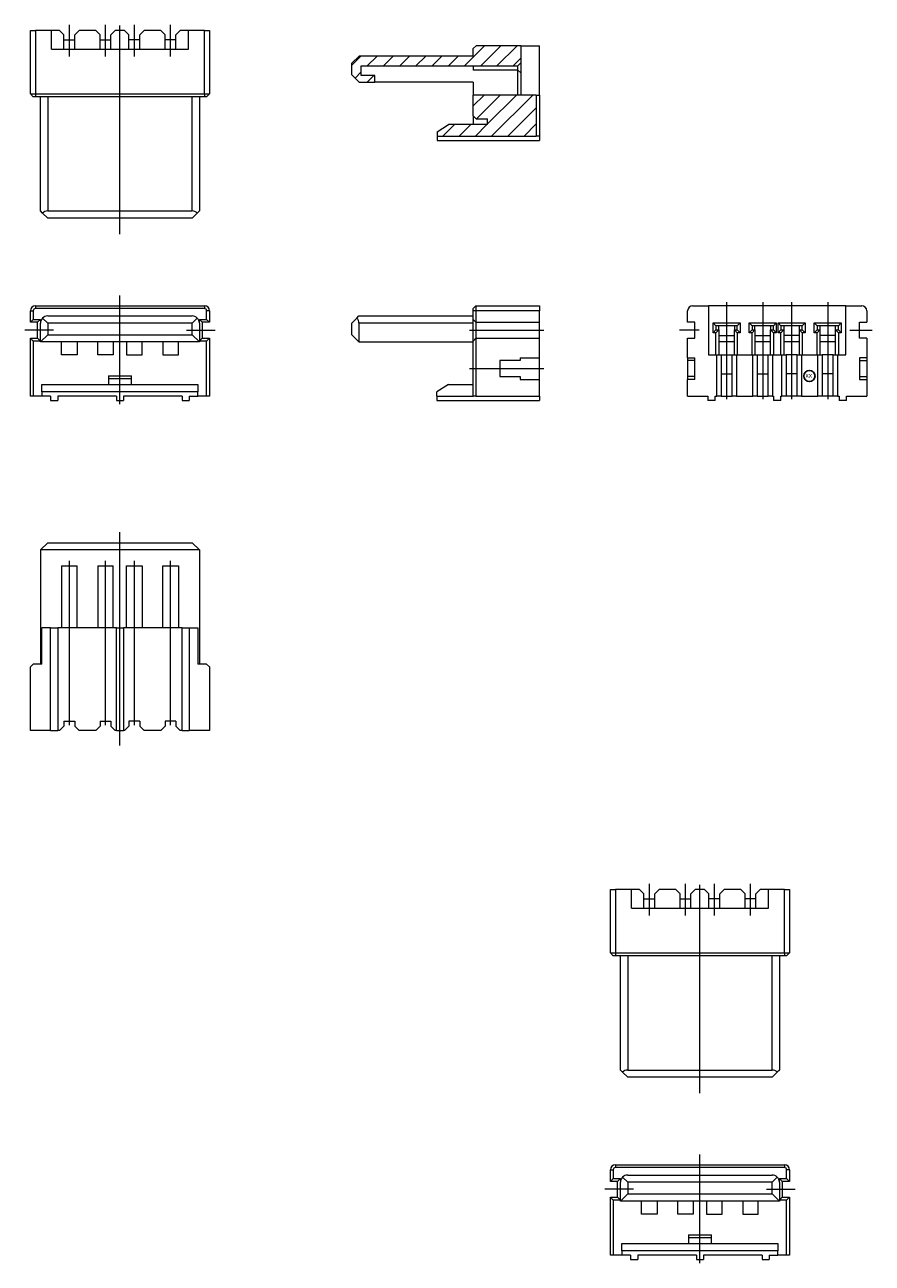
# Model space of a CAD drawing. Header units: millimetres. Extents: x -1657 to 8845, y -11980 to 3013.
# Tile 259 of 262: x 957 to 1016, y 2261 to 2346. Entities that reach past the tile are written whole.
import ezdxf

# ---------------------------------------------------------------- set-up
doc = ezdxf.new("R2010")
doc.units = ezdxf.units.MM

# ---------------------------------------------------------------- blocks, each defined once
blk = doc.blocks.new('F5FC')
at = {"color": 1, "lineweight": 9, "ltscale": 0.03}
for p, q in [((1, -1.424), (1, 13.34)), ((-2.5, 0), (-2.5, 11.359)), ((0, 0), (0, 11.359)), ((2, 0), (2, 11.359)), ((4.5, 0), (4.5, 11.359))]:
    blk.add_line(p, q, dxfattribs=at)
at = {"color": 7, "linetype": 'Continuous', "lineweight": 15}
for p, q in [((-4.5, 12.116), (-4, 12.616)), ((6.5, 12.116), (-4.5, 12.116)), ((-4.5, 12.116), (-4.5, 4.216)), ((-4, 12.616), (6, 12.616)), ((6.5, 12.116), (6, 12.616)), ((6.5, 12.116), (6.5, 4.216)), ((-3.04, 11.016), (-1.96, 11.016)), ((-3.04, 11.016), (-3.04, 6.716)), ((-1.96, 6.716), (-1.96, 11.016)), ((-0.54, 11.016), (0.54, 11.016)), ((-0.54, 11.016), (-0.54, 6.716)), ((0.54, 6.716), (0.54, 11.016)), ((1.46, 11.016), (2.54, 11.016)), ((1.46, 6.716), (1.46, 11.016)), ((2.54, 11.016), (2.54, 6.716)), ((3.96, 11.016), (5.04, 11.016)), ((3.96, 6.716), (3.96, 11.016)), ((5.04, 11.016), (5.04, 6.716)), ((-4.4, 4.216), (-4.4, 6.716)), ((-3.8, 6.716), (-4.4, 6.716)), ((-3.8, 6.716), (-3.3, 6.716)), ((-3.8, -0.384), (-3.8, 6.716)), ((-3.3, 6.716), (-3.3, -0.384)), ((0.75, 6.716), (-3.3, 6.716)), ((0.75, -0.384), (0.75, 6.716)), ((0.75, 6.716), (1.25, 6.716)), ((1.25, 6.716), (1.25, -0.384)), ((5.3, 6.716), (1.25, 6.716)), ((5.3, 6.716), (5.8, 6.716)), ((5.3, -0.384), (5.3, 6.716)), ((5.8, 6.716), (5.8, -0.384)), ((5.8, 6.716), (6.4, 6.716)), ((6.4, 6.716), (6.4, 4.216)), ((-5, 4.216), (-5.2, 4.016)), ((-5.2, -0.384), (-5.2, 4.016)), ((-4.4, 4.216), (-5, 4.216)), ((7, 4.216), (6.4, 4.216)), ((7.2, 4.016), (7, 4.216)), ((7.2, 4.016), (7.2, -0.384)), ((-2.875, 0.266), (-2.125, 0.266)), ((-2.875, 0.266), (-2.875, -0.084)), ((-2.125, 0.266), (-2.125, -0.084)), ((-0.375, 0.266), (0.375, 0.266)), ((-0.375, 0.266), (-0.375, -0.084)), ((0.375, 0.266), (0.375, -0.084)), ((2.375, 0.266), (1.625, 0.266)), ((1.625, 0.266), (1.625, -0.084)), ((2.375, 0.266), (2.375, -0.084)), ((4.875, 0.266), (4.125, 0.266)), ((4.125, 0.266), (4.125, -0.084)), ((4.875, 0.266), (4.875, -0.084)), ((-3.8, -0.384), (-5.2, -0.384)), ((-3.8, -0.384), (-3.3, -0.384)), ((-3.175, -0.384), (-3.3, -0.384)), ((-3.175, -0.384), (-2.875, -0.084)), ((-2.125, -0.084), (-1.825, -0.384)), ((-0.675, -0.384), (-1.825, -0.384)), ((-0.675, -0.384), (-0.375, -0.084)), ((0.375, -0.084), (0.675, -0.384)), ((0.75, -0.384), (0.675, -0.384)), ((0.75, -0.384), (1.25, -0.384)), ((1.325, -0.384), (1.25, -0.384)), ((1.325, -0.384), (1.625, -0.084)), ((2.375, -0.084), (2.675, -0.384)), ((3.825, -0.384), (2.675, -0.384)), ((3.825, -0.384), (4.125, -0.084)), ((4.875, -0.084), (5.175, -0.384)), ((5.3, -0.384), (5.175, -0.384)), ((5.3, -0.384), (5.8, -0.384)), ((7.2, -0.384), (5.8, -0.384))]:
    blk.add_line(p, q, dxfattribs=at)
blk = doc.blocks.new('F67E')
at = {"color": 1, "lineweight": 9, "ltscale": 0.03}
for p, q in [((-7, 0), (-7, -6.721)), ((-4.5, 0), (-4.5, -6.721)), ((-2.5, 0), (-2.5, -6.721)), ((0, 0), (0, -6.721))]:
    blk.add_line(p, q, dxfattribs=at)
at = {"color": 7, "linetype": 'Continuous', "lineweight": 15}
for p, q in [((-9.7, -1.401), (-9.7, -0.601)), ((-9.35, -0.251), (-8.25, -0.251)), ((-8.25, -0.251), (-8.25, -3.661)), ((1.25, -0.251), (-8.25, -0.251)), ((1.25, -3.661), (1.25, -0.251)), ((1.25, -0.251), (2.35, -0.251)), ((2.7, -0.601), (2.7, -1.401)), ((-9.2, -1.401), (-9.7, -1.401)), ((-9.2, -2.501), (-9.2, -1.401)), ((-7.94, -1.441), (-6.06, -1.441)), ((-7.94, -2.131), (-7.94, -1.441)), ((-7.94, -1.441), (-7.74, -1.641)), ((-6.26, -1.641), (-7.74, -1.641)), ((-7.74, -1.641), (-7.74, -1.931)), ((-7.54, -1.931), (-7.54, -1.641)), ((-6.46, -1.641), (-6.46, -1.931)), ((-6.06, -1.441), (-6.26, -1.641)), ((-6.26, -1.931), (-6.26, -1.641)), ((-6.06, -1.441), (-6.06, -2.131)), ((-5.44, -1.441), (-3.56, -1.441)), ((-5.44, -2.131), (-5.44, -1.441)), ((-5.24, -1.641), (-5.44, -1.441)), ((-3.76, -1.641), (-5.24, -1.641)), ((-5.24, -1.641), (-5.24, -1.931)), ((-5.04, -1.931), (-5.04, -1.641)), ((-3.96, -1.641), (-3.96, -1.931)), ((-3.76, -1.641), (-3.56, -1.441)), ((-3.76, -1.931), (-3.76, -1.641)), ((-3.56, -1.441), (-3.56, -2.131)), ((-3.44, -1.441), (-1.56, -1.441)), ((-3.44, -2.131), (-3.44, -1.441)), ((-3.24, -1.641), (-3.44, -1.441)), ((-1.76, -1.641), (-3.24, -1.641)), ((-3.24, -1.641), (-3.24, -1.931)), ((-3.04, -1.641), (-3.04, -1.931)), ((-1.96, -1.931), (-1.96, -1.641)), ((-1.76, -1.641), (-1.56, -1.441)), ((-1.76, -1.931), (-1.76, -1.641)), ((-1.56, -1.441), (-1.56, -2.131)), ((-0.94, -1.441), (0.94, -1.441)), ((-0.94, -2.131), (-0.94, -1.441)), ((-0.74, -1.641), (-0.94, -1.441)), ((0.74, -1.641), (-0.74, -1.641)), ((-0.74, -1.641), (-0.74, -1.931)), ((-0.54, -1.641), (-0.54, -1.931)), ((0.54, -1.931), (0.54, -1.641)), ((0.74, -1.641), (0.94, -1.441)), ((0.74, -1.931), (0.74, -1.641)), ((0.94, -1.441), (0.94, -2.131)), ((2.2, -1.401), (2.7, -1.401)), ((2.2, -2.501), (2.2, -1.401)), ((-9.7, -2.501), (-9.2, -2.501)), ((-9.7, -3.851), (-9.7, -2.501)), ((-7.94, -2.131), (-7.74, -1.931)), ((-7.74, -2.131), (-7.94, -2.131)), ((-7.74, -2.131), (-7.54, -1.931)), ((-7.74, -1.931), (-7.54, -1.931)), ((-7.74, -3.661), (-7.74, -2.131)), ((-7.54, -1.931), (-7.54, -3.661)), ((-7.54, -2.311), (-6.46, -2.311)), ((-6.26, -2.131), (-6.46, -1.931)), ((-6.46, -1.931), (-6.26, -1.931)), ((-6.46, -3.661), (-6.46, -1.931)), ((-6.06, -2.131), (-6.26, -1.931)), ((-6.26, -2.131), (-6.26, -3.661)), ((-6.06, -2.131), (-6.26, -2.131)), ((-5.24, -1.931), (-5.44, -2.131)), ((-5.24, -2.131), (-5.44, -2.131)), ((-5.04, -1.931), (-5.24, -2.131)), ((-5.24, -1.931), (-5.04, -1.931)), ((-5.24, -3.661), (-5.24, -2.131)), ((-5.04, -1.931), (-5.04, -3.661)), ((-5.04, -2.311), (-3.96, -2.311)), ((-3.96, -1.931), (-3.76, -1.931)), ((-3.96, -1.931), (-3.76, -2.131)), ((-3.96, -3.661), (-3.96, -1.931)), ((-3.76, -1.931), (-3.56, -2.131)), ((-3.76, -2.131), (-3.76, -3.661)), ((-3.56, -2.131), (-3.76, -2.131)), ((-3.24, -1.931), (-3.44, -2.131)), ((-3.24, -2.131), (-3.44, -2.131)), ((-3.04, -1.931), (-3.24, -2.131)), ((-3.24, -1.931), (-3.04, -1.931)), ((-3.24, -3.661), (-3.24, -2.131)), ((-3.04, -1.931), (-3.04, -3.661)), ((-1.96, -2.311), (-3.04, -2.311)), ((-1.96, -1.931), (-1.76, -1.931)), ((-1.96, -1.931), (-1.76, -2.131)), ((-1.96, -3.661), (-1.96, -1.931)), ((-1.76, -1.931), (-1.56, -2.131)), ((-1.76, -2.131), (-1.76, -3.661)), ((-1.56, -2.131), (-1.76, -2.131)), ((-0.74, -1.931), (-0.94, -2.131)), ((-0.74, -2.131), (-0.94, -2.131)), ((-0.74, -1.931), (-0.54, -1.931)), ((-0.54, -1.931), (-0.74, -2.131)), ((-0.74, -3.661), (-0.74, -2.131)), ((-0.54, -1.931), (-0.54, -3.661)), ((0.54, -2.311), (-0.54, -2.311)), ((0.54, -1.931), (0.74, -1.931)), ((0.54, -1.931), (0.74, -2.131)), ((0.54, -3.661), (0.54, -1.931)), ((0.74, -1.931), (0.94, -2.131)), ((0.74, -2.131), (0.74, -3.661)), ((0.94, -2.131), (0.74, -2.131)), ((2.7, -2.501), (2.2, -2.501)), ((2.7, -2.501), (2.7, -3.851)), ((-6.46, -2.761), (-7.54, -2.761)), ((-3.96, -2.761), (-5.04, -2.761)), ((-1.96, -2.761), (-3.04, -2.761)), ((0.54, -2.761), (-0.54, -2.761)), ((-9.7, -3.851), (-9.2, -3.851)), ((-9.7, -3.851), (-9.7, -4.051)), ((-9.2, -4.051), (-9.7, -4.051)), ((-9.7, -4.051), (-9.7, -5.151)), ((-9.2, -5.351), (-9.2, -3.851)), ((-8.25, -3.661), (-7.675, -3.661)), ((-7.675, -6.501), (-7.675, -3.661)), ((-7.675, -3.661), (-7.375, -3.661)), ((-7.375, -3.661), (-7.375, -6.501)), ((-7.375, -3.661), (-6.625, -3.661)), ((-6.625, -6.501), (-6.625, -3.661)), ((-6.625, -3.661), (-6.325, -3.661)), ((-6.325, -3.661), (-6.325, -6.501)), ((-6.325, -3.661), (-5.175, -3.661)), ((-5.175, -6.501), (-5.175, -3.661)), ((-5.175, -3.661), (-4.875, -3.661)), ((-4.875, -3.661), (-4.875, -6.501)), ((-4.875, -3.661), (-4.125, -3.661)), ((-4.125, -6.501), (-4.125, -3.661)), ((-4.125, -3.661), (-3.825, -3.661)), ((-3.825, -3.661), (-3.825, -6.501)), ((-3.825, -3.661), (-3.175, -3.661)), ((-3.175, -6.501), (-3.175, -3.661)), ((-3.175, -3.661), (-2.875, -3.661)), ((-2.875, -3.661), (-2.875, -6.501)), ((-2.125, -3.661), (-2.875, -3.661)), ((-2.125, -6.501), (-2.125, -3.661)), ((-2.125, -3.661), (-1.825, -3.661)), ((-1.825, -3.661), (-1.825, -6.501)), ((-1.825, -3.661), (-0.675, -3.661)), ((-0.675, -6.501), (-0.675, -3.661)), ((-0.675, -3.661), (-0.375, -3.661)), ((-0.375, -3.661), (-0.375, -6.501)), ((0.375, -3.661), (-0.375, -3.661)), ((0.375, -6.501), (0.375, -3.661)), ((0.375, -3.661), (0.675, -3.661)), ((0.675, -3.661), (0.675, -6.501)), ((0.675, -3.661), (1.25, -3.661)), ((2.7, -3.851), (2.2, -3.851)), ((2.2, -3.851), (2.2, -5.351)), ((2.2, -4.051), (2.7, -4.051)), ((2.7, -3.851), (2.7, -4.051)), ((2.7, -4.051), (2.7, -5.151)), ((-7.375, -4.961), (-6.625, -4.961)), ((-4.875, -4.961), (-4.125, -4.961)), ((-2.125, -4.961), (-2.875, -4.961)), ((0.375, -4.961), (-0.375, -4.961)), ((-9.2, -5.151), (-9.7, -5.151)), ((-9.7, -5.151), (-9.7, -5.351)), ((-9.7, -6.501), (-9.7, -5.351)), ((-9.2, -5.351), (-9.7, -5.351)), ((2.2, -5.151), (2.7, -5.151)), ((2.2, -5.351), (2.7, -5.351)), ((2.7, -5.151), (2.7, -5.351)), ((2.7, -5.351), (2.7, -6.501)), ((-9.7, -6.501), (-8.3, -6.501)), ((-8.3, -6.501), (-8.3, -6.801)), ((-7.8, -6.801), (-8.3, -6.801)), ((-7.8, -6.801), (-7.8, -6.501)), ((-7.8, -6.501), (-7.675, -6.501)), ((-7.375, -6.501), (-7.675, -6.501)), ((-7.375, -6.501), (-6.625, -6.501)), ((-6.325, -6.501), (-6.625, -6.501)), ((-6.325, -6.501), (-5.175, -6.501)), ((-4.875, -6.501), (-5.175, -6.501)), ((-4.875, -6.501), (-4.125, -6.501)), ((-3.825, -6.501), (-4.125, -6.501)), ((-3.825, -6.501), (-3.75, -6.501)), ((-3.75, -6.501), (-3.75, -6.801)), ((-3.25, -6.801), (-3.75, -6.801)), ((-3.25, -6.801), (-3.25, -6.501)), ((-3.25, -6.501), (-3.175, -6.501)), ((-2.875, -6.501), (-3.175, -6.501)), ((-2.125, -6.501), (-2.875, -6.501)), ((-1.825, -6.501), (-2.125, -6.501)), ((-1.825, -6.501), (-0.675, -6.501)), ((-0.375, -6.501), (-0.675, -6.501)), ((0.375, -6.501), (-0.375, -6.501)), ((0.675, -6.501), (0.375, -6.501)), ((0.675, -6.501), (0.8, -6.501)), ((0.8, -6.501), (0.8, -6.801)), ((1.3, -6.801), (0.8, -6.801)), ((1.3, -6.501), (2.7, -6.501)), ((1.3, -6.801), (1.3, -6.501))]:
    blk.add_line(p, q, dxfattribs=at)
at = {"color": 1, "lineweight": 9, "ltscale": 0.02}
for p, q in [((-8.893, -1.951), (-10.272, -1.951)), ((1.526, -1.951), (3.08, -1.951))]:
    blk.add_line(p, q, dxfattribs=at)
at = {"color": 7, "linetype": 'Continuous'}
blk.add_circle((-1.268, -5.113), 0.388, dxfattribs=at)
at = {"color": 7, "linetype": 'Continuous', "lineweight": 15}
for centre, start, end in [((-9.35, -0.601), 90, 180), ((2.35, -0.601), 0, 90)]:
    blk.add_arc(centre, 0.35, start, end, dxfattribs=at)
at = {"color": 7, "linetype": 'Continuous', "insert": (-1.541, -4.896), "char_height": 0.33, "width": 1.03713, "attachment_point": 1}
blk.add_mtext('xx', dxfattribs=at)
blk = doc.blocks.new('FABF')
at = {"color": 1, "lineweight": 9, "ltscale": 0.03}
for p, q in [((0.375, -1.158), (0.375, 1.036)), ((2.875, -1.158), (2.875, 1.036)), ((3.875, -13.445), (3.875, 0.976)), ((4.875, -1.158), (4.875, 1.036)), ((7.375, -1.158), (7.375, 1.036))]:
    blk.add_line(p, q, dxfattribs=at)
at = {"color": 7, "linetype": 'Continuous', "lineweight": 15}
for p, q in [((-2.325, 0.65), (-1.975, 0.65)), ((-2.325, -3.75), (-2.325, 0.65)), ((-0.875, 0.65), (-1.975, 0.65)), ((-1.975, 0.65), (-1.975, -3.75)), ((-0.3, 0.65), (-0.875, 0.65)), ((-0.875, -0.65), (-0.875, 0.65)), ((0, 0.35), (-0.3, 0.65)), ((0, -0.65), (0, 0.35)), ((0, 0), (0.75, 0)), ((1.05, 0.65), (0.75, 0.35)), ((0.75, -0.65), (0.75, 0.35)), ((2.2, 0.65), (1.05, 0.65)), ((2.5, 0.35), (2.2, 0.65)), ((2.5, -0.65), (2.5, 0.35)), ((2.5, 0), (3.25, 0)), ((3.55, 0.65), (3.25, 0.35)), ((3.25, -0.65), (3.25, 0.35)), ((4.2, 0.65), (3.55, 0.65)), ((4.5, 0.35), (4.2, 0.65)), ((4.5, -0.65), (4.5, 0.35)), ((5.25, 0), (4.5, 0)), ((5.55, 0.65), (5.25, 0.35)), ((5.25, -0.65), (5.25, 0.35)), ((6.7, 0.65), (5.55, 0.65)), ((7, 0.35), (6.7, 0.65)), ((7, -0.65), (7, 0.35)), ((7.75, 0), (7, 0)), ((8.05, 0.65), (7.75, 0.35)), ((7.75, -0.65), (7.75, 0.35)), ((8.625, 0.65), (8.05, 0.65)), ((8.625, -0.65), (8.625, 0.65)), ((9.725, 0.65), (8.625, 0.65)), ((9.725, 0.65), (10.075, 0.65)), ((9.725, -3.75), (9.725, 0.65)), ((10.075, 0.65), (10.075, -3.75)), ((-0.875, -0.65), (8.625, -0.65)), ((-2.325, -3.75), (-2.125, -3.95)), ((-2.325, -3.75), (-1.975, -3.75)), ((-1.975, -3.95), (-2.125, -3.95)), ((-1.975, -3.75), (-1.975, -3.95)), ((-1.975, -3.75), (9.725, -3.75)), ((9.725, -3.95), (-1.975, -3.95)), ((-1.625, -11.85), (-1.625, -3.95)), ((-1.125, -3.95), (-1.125, -11.85)), ((8.875, -11.85), (8.875, -3.95)), ((9.375, -3.95), (9.375, -11.85)), ((9.725, -3.75), (9.725, -3.95)), ((9.725, -3.75), (10.075, -3.75)), ((9.875, -3.95), (9.725, -3.95)), ((10.075, -3.75), (9.875, -3.95)), ((-1.479, -11.996), (-1.625, -11.85)), ((-1.125, -12.35), (-1.479, -11.996)), ((-1.125, -11.85), (8.875, -11.85)), ((8.875, -12.35), (9.229, -11.996)), ((9.375, -11.85), (9.229, -11.996)), ((8.875, -12.35), (-1.125, -12.35))]:
    blk.add_line(p, q, dxfattribs=at)
for centre, start, end in [((-1.125, -12.35), 90, 135), ((8.875, -12.35), 45, 90)]:
    blk.add_arc(centre, 0.5, start, end, dxfattribs=at)
blk = doc.blocks.new('FA85')
at = {"color": 1, "lineweight": 9, "ltscale": 0.03}
for p, q in [((-6.2, -0.564), (-6.2, 6.951)), ((-10.801, 4.55), (-12.79, 4.55)), ((-1.599, 4.55), (0.39, 4.55))]:
    blk.add_line(p, q, dxfattribs=at)
at = {"color": 7, "linetype": 'Continuous', "lineweight": 15}
for p, q in [((-12.05, 6.25), (-12.05, 6.05)), ((-12.05, 6.25), (-0.35, 6.25)), ((-0.35, 6.05), (-12.05, 6.05)), ((-0.35, 6.25), (-0.35, 6.05)), ((-12.4, 5.1), (-12.4, 5.9)), ((-12.4, 5.9), (-12.2, 5.9)), ((-12.2, 5.3), (-12.4, 5.1)), ((-12.2, 5.9), (-12.2, 5.3)), ((-12.2, 5.3), (-11.7, 5.3)), ((-11.7, 5.3), (-11.9, 5.1)), ((-11.7, 5.3), (-11.7, 5.04)), ((-11.2, 5.04), (-11.554, 5.394)), ((-11.2, 5.54), (-1.2, 5.54)), ((-1.2, 5.04), (-0.846, 5.394)), ((-0.7, 5.04), (-0.7, 5.3)), ((-0.7, 5.3), (-0.2, 5.3)), ((-0.5, 5.1), (-0.7, 5.3)), ((0, 5.9), (-0.2, 5.9)), ((-0.2, 5.3), (-0.2, 5.9)), ((0, 5.1), (-0.2, 5.3)), ((0, 5.9), (0, 5.1)), ((-11.9, 5.1), (-12.4, 5.1)), ((-11.9, 4), (-11.9, 5.1)), ((-11.7, 3.74), (-11.7, 5.04)), ((-1.2, 5.04), (-11.2, 5.04)), ((-11.2, 5.04), (-11.2, 4.24)), ((-1.2, 4.24), (-1.2, 5.04)), ((-0.7, 5.04), (-0.7, 3.74)), ((-0.5, 5.1), (-0.5, 4)), ((0, 5.1), (-0.5, 5.1)), ((-12.4, 4), (-11.9, 4)), ((-12.4, 4), (-12.2, 3.8)), ((-12.4, 0), (-12.4, 4)), ((-11.7, 3.8), (-12.2, 3.8)), ((-12.2, 3.8), (-12.2, 0)), ((-11.7, 3.8), (-11.9, 4)), ((-11.7, 3.74), (-11.2, 4.24)), ((-0.7, 3.74), (-11.7, 3.74)), ((-11.2, 4.24), (-1.2, 4.24)), ((-10.24, 2.84), (-10.24, 3.74)), ((-9.16, 3.74), (-9.16, 2.84)), ((-7.74, 2.84), (-7.74, 3.74)), ((-6.66, 3.74), (-6.66, 2.84)), ((-5.74, 3.74), (-5.74, 2.84)), ((-4.66, 2.84), (-4.66, 3.74)), ((-3.24, 3.74), (-3.24, 2.84)), ((-2.16, 2.84), (-2.16, 3.74)), ((-0.7, 3.74), (-1.2, 4.24)), ((-0.5, 4), (-0.7, 3.8)), ((-0.2, 3.8), (-0.7, 3.8)), ((-0.5, 4), (0, 4)), ((-0.2, 3.8), (0, 4)), ((-0.2, 0), (-0.2, 3.8)), ((0, 4), (0, 0)), ((-9.16, 2.84), (-10.24, 2.84)), ((-6.66, 2.84), (-7.74, 2.84)), ((-5.74, 2.84), (-4.66, 2.84)), ((-3.24, 2.84), (-2.16, 2.84)), ((-7, 1.4), (-7, 0.8)), ((-7, 1.4), (-5.4, 1.4)), ((-5.4, 1.2), (-7, 1.2)), ((-5.4, 0.8), (-5.4, 1.4)), ((-12.2, 0), (-12.4, 0)), ((-11.6, 0), (-12.2, 0)), ((-11.6, 0.8), (-0.8, 0.8)), ((-11.6, 0.3), (-11.6, 0.8)), ((-11.6, 0.3), (-11.6, 0)), ((-0.8, 0.3), (-11.6, 0.3)), ((-11, 0), (-11.6, 0)), ((-11, 0), (-11, -0.3)), ((-6.45, 0), (-10.5, 0)), ((-10.5, 0), (-10.5, -0.3)), ((-6.45, 0), (-6.45, -0.3)), ((-1.9, 0), (-5.95, 0)), ((-5.95, 0), (-5.95, -0.3)), ((-1.9, 0), (-1.9, -0.3)), ((-1.4, 0), (-1.4, -0.3)), ((-1.4, 0), (-0.8, 0)), ((-0.8, 0.8), (-0.8, 0.3)), ((-0.8, 0), (-0.8, 0.3)), ((-0.2, 0), (-0.8, 0)), ((0, 0), (-0.2, 0)), ((-11, -0.3), (-10.5, -0.3)), ((-6.45, -0.3), (-5.95, -0.3)), ((-1.9, -0.3), (-1.4, -0.3))]:
    blk.add_line(p, q, dxfattribs=at)
for centre, radius, start, end in [((-12.05, 5.9), 0.35, 90, 180), ((-12.05, 5.9), 0.15, 90, 180), ((-0.35, 5.9), 0.35, 0, 90), ((-0.35, 5.9), 0.15, 0, 90), ((-11.2, 5.04), 0.5, 135, 180), ((-11.2, 5.04), 0.5, 90, 135), ((-1.2, 5.04), 0.5, 45, 90), ((-1.2, 5.04), 0.5, 0, 45)]:
    blk.add_arc(centre, radius, start, end, dxfattribs=at)
blk = doc.blocks.new('9B66')
at = {"color": 7, "linetype": 'Continuous', "lineweight": 15}
for p, q in [((-3.1, 0), (-3.3, -0.2)), ((-3.1, 0), (1.3, 0)), ((-3.1, 0), (-3.1, -0.35)), ((0, 0), (1.3, 0)), ((1.3, 0), (1.3, -0.35)), ((-11.7, -1.21), (-11.346, -0.856)), ((-11.346, -0.856), (-11.2, -0.71)), ((-11.2, -0.71), (-3.3, -0.71)), ((-3.3, -0.35), (-3.3, -0.2)), ((-3.1, -0.35), (-3.3, -0.35)), ((-3.3, -0.95), (-3.3, -0.35)), ((-3.1, -0.35), (-3.1, -1.15)), ((1.3, -0.35), (-3.1, -0.35)), ((1.3, -1.15), (1.3, -0.35)), ((-11.7, -2.01), (-11.7, -1.21)), ((-3.3, -1.21), (-11.2, -1.21)), ((-11.2, -1.21), (-11.2, -2.51)), ((-3.3, -1.21), (-3.3, -0.95)), ((-3.1, -1.15), (-3.3, -0.95)), ((-3.3, -2.45), (-3.3, -1.21)), ((-3.1, -1.15), (-3.1, -2.25)), ((-3.1, -1.15), (1.3, -1.15)), ((1.3, -2.25), (1.3, -1.15)), ((-11.2, -2.51), (-11.7, -2.01)), ((-11.2, -2.51), (-3.3, -2.51)), ((-3.3, -2.45), (-3.1, -2.25)), ((-3.3, -6.25), (-3.3, -2.45)), ((-3.1, -2.25), (1.3, -2.25)), ((-3.1, -2.25), (-3.1, -6.25)), ((1.3, -3.6), (1.3, -2.25)), ((-1.45, -3.8), (-1.45, -4.9)), ((-0.05, -3.8), (-1.45, -3.8)), ((-0.05, -3.6), (-0.05, -3.8)), ((-0.05, -3.6), (1.3, -3.6)), ((1.3, -5.1), (1.3, -3.6)), ((-1.45, -4.9), (-0.05, -4.9)), ((-0.05, -4.9), (-0.05, -5.1)), ((-0.05, -5.1), (1.3, -5.1)), ((1.3, -6.25), (1.3, -5.1)), ((-5, -5.45), (-5.8, -5.95)), ((-5.8, -6.25), (-5.8, -5.95)), ((-5, -5.45), (-3.3, -5.45)), ((-5.8, -6.25), (-5.8, -6.55)), ((-5.8, -6.25), (-3.3, -6.25)), ((-5.8, -6.55), (1.3, -6.55)), ((-3.1, -6.25), (-3.3, -6.25)), ((-3.1, -6.25), (1.3, -6.25)), ((1.3, -6.25), (1.3, -6.55))]:
    blk.add_line(p, q, dxfattribs=at)
at = {"color": 1, "lineweight": 9, "ltscale": 0.03}
for p, q in [((-3.545, -1.7), (1.608, -1.7)), ((-3.545, -4.35), (1.608, -4.35))]:
    blk.add_line(p, q, dxfattribs=at)
at = {"color": 7, "linetype": 'Continuous', "lineweight": 15}
blk.add_arc((-11.7, -1.21), 0.5, 0, 45, dxfattribs=at)

msp = doc.modelspace()

# ---------------------------------------------------------------- hatches: boundary and pattern name
at = {"lineweight": 9, "ltscale": 0.5}
h = msp.add_hatch(dxfattribs=at)
h.set_pattern_fill('ANSI31', color=4, scale=0.25, style=0)
h.set_pattern_definition([(45, (1240.2481, 2292.9463), (-0.561266, 0.561266), [])])
h.paths.add_polyline_path([(991.5981, 2344.8753), (988.4981, 2344.8753), (988.2981, 2344.6753), (988.2981, 2344.1653), (980.3981, 2344.1653), (979.8981, 2343.6653), (979.8981, 2342.8653), (980.3981, 2342.3653), (981.4981, 2342.3653), (981.4981, 2342.8153), (980.5481, 2342.8153), (980.5481, 2343.4853), (991.3981, 2343.4853), (991.5981, 2343.6853)])
h.paths.add_polyline_path([(992.6644, 2341.4653), (988.2981, 2341.4653), (988.2981, 2340.0253), (988.4981, 2339.8253), (989.2981, 2339.8253), (989.2981, 2339.4253), (986.5981, 2339.4253), (985.7981, 2338.9253), (985.7981, 2338.6253), (992.6644, 2338.6253)])

# ---------------------------------------------------------------- linework, layer by layer
at = {"color": 1, "lineweight": 9, "ltscale": 0.03}
for p, q in [((960.352, 2344.1327), (960.352, 2346.3271)), ((962.852, 2344.1327), (962.852, 2346.3271)), ((964.852, 2344.1327), (964.852, 2346.3271)), ((967.352, 2344.1327), (967.352, 2346.3271)), ((963.852, 2331.8461), (963.852, 2346.2672)), ((963.852, 2320.0742), (963.852, 2327.5891)), ((959.2515, 2325.1881), (957.2617, 2325.1881)), ((968.4526, 2325.1881), (970.4424, 2325.1881))]:
    msp.add_line(p, q, dxfattribs=at)
at = {"color": 7, "linetype": 'Continuous', "lineweight": 15}
for p, q in [((957.652, 2341.5412), (957.652, 2345.9412)), ((957.652, 2345.9412), (958.002, 2345.9412)), ((958.002, 2345.9412), (958.002, 2341.5412)), ((959.102, 2345.9412), (958.002, 2345.9412)), ((959.102, 2344.6412), (959.102, 2345.9412)), ((959.677, 2345.9412), (959.102, 2345.9412)), ((959.977, 2345.6412), (959.677, 2345.9412)), ((959.977, 2344.6412), (959.977, 2345.6412)), ((961.027, 2345.9412), (960.727, 2345.6412)), ((960.727, 2344.6412), (960.727, 2345.6412)), ((962.177, 2345.9412), (961.027, 2345.9412)), ((962.477, 2345.6412), (962.177, 2345.9412)), ((962.477, 2344.6412), (962.477, 2345.6412)), ((963.527, 2345.9412), (963.227, 2345.6412)), ((963.227, 2344.6412), (963.227, 2345.6412)), ((964.177, 2345.9412), (963.527, 2345.9412)), ((964.477, 2345.6412), (964.177, 2345.9412)), ((964.477, 2344.6412), (964.477, 2345.6412)), ((965.527, 2345.9412), (965.227, 2345.6412)), ((965.227, 2344.6412), (965.227, 2345.6412)), ((966.677, 2345.9412), (965.527, 2345.9412)), ((966.977, 2345.6412), (966.677, 2345.9412)), ((966.977, 2344.6412), (966.977, 2345.6412)), ((968.027, 2345.9412), (967.727, 2345.6412)), ((967.727, 2344.6412), (967.727, 2345.6412)), ((968.602, 2345.9412), (968.027, 2345.9412)), ((969.702, 2345.9412), (968.602, 2345.9412)), ((968.602, 2344.6412), (968.602, 2345.9412)), ((969.702, 2341.5412), (969.702, 2345.9412)), ((969.702, 2345.9412), (970.052, 2345.9412)), ((970.052, 2345.9412), (970.052, 2341.5412)), ((959.102, 2344.6412), (968.602, 2344.6412)), ((959.977, 2345.2912), (960.727, 2345.2912)), ((962.477, 2345.2912), (963.227, 2345.2912)), ((965.227, 2345.2912), (964.477, 2345.2912)), ((967.727, 2345.2912), (966.977, 2345.2912)), ((988.2981, 2344.6753), (988.4981, 2344.8753)), ((988.2981, 2344.1653), (988.2981, 2344.6753)), ((991.5981, 2344.8753), (988.4981, 2344.8753)), ((991.5981, 2344.8753), (991.5981, 2343.6853)), ((991.5981, 2344.8753), (992.8981, 2344.8753)), ((992.8981, 2341.4653), (992.8981, 2344.8753)), ((979.8981, 2343.6653), (980.3981, 2344.1653)), ((988.2981, 2344.1653), (980.3981, 2344.1653)), ((979.8981, 2342.8653), (979.8981, 2343.6653)), ((980.3981, 2342.3653), (979.8981, 2342.8653)), ((980.5481, 2343.4853), (991.3981, 2343.4853)), ((980.5481, 2342.8153), (980.5481, 2343.4853)), ((988.2981, 2343.4853), (988.2981, 2343.1953)), ((991.3981, 2343.1953), (988.2981, 2343.1953)), ((991.5981, 2343.6853), (991.3981, 2343.4853)), ((991.3981, 2343.1953), (991.3981, 2343.4853)), ((991.3981, 2341.4653), (991.3981, 2343.1953)), ((991.3981, 2343.1953), (991.5981, 2342.9953)), ((991.5981, 2343.6853), (991.5981, 2342.9953)), ((991.5981, 2342.9953), (991.5981, 2341.4653)), ((980.3981, 2342.3653), (981.4981, 2342.3653)), ((981.4981, 2342.8153), (980.5481, 2342.8153)), ((981.4981, 2342.3653), (981.4981, 2342.8153)), ((988.2981, 2342.3653), (981.4981, 2342.3653)), ((988.2981, 2342.3653), (988.2981, 2341.4653)), ((957.652, 2341.5412), (958.002, 2341.5412)), ((957.652, 2341.5412), (957.852, 2341.3412)), ((958.002, 2341.3412), (957.852, 2341.3412)), ((958.002, 2341.5412), (969.702, 2341.5412)), ((958.002, 2341.5412), (958.002, 2341.3412)), ((969.702, 2341.3412), (958.002, 2341.3412)), ((958.352, 2333.4412), (958.352, 2341.3412)), ((958.852, 2341.3412), (958.852, 2333.4412)), ((968.852, 2333.4412), (968.852, 2341.3412)), ((969.352, 2341.3412), (969.352, 2333.4412)), ((969.702, 2341.5412), (970.052, 2341.5412)), ((969.702, 2341.5412), (969.702, 2341.3412)), ((969.852, 2341.3412), (969.702, 2341.3412)), ((970.052, 2341.5412), (969.852, 2341.3412)), ((988.2981, 2340.0253), (988.2981, 2341.4653)), ((992.6644, 2341.4653), (988.2981, 2341.4653)), ((992.6644, 2341.4653), (992.6644, 2338.6253)), ((992.6644, 2341.4653), (992.8981, 2341.4653)), ((992.8981, 2341.4653), (992.8981, 2338.6253)), ((988.4981, 2339.8253), (988.2981, 2340.0253)), ((988.2981, 2340.0253), (988.2981, 2339.4253)), ((988.4981, 2339.8253), (989.2981, 2339.8253)), ((989.2981, 2339.4253), (989.2981, 2339.8253)), ((985.7981, 2338.9253), (986.5981, 2339.4253)), ((985.7981, 2338.9253), (985.7981, 2338.6253)), ((985.7981, 2338.6253), (992.6644, 2338.6253)), ((985.7981, 2338.6253), (985.7981, 2338.3253)), ((989.2981, 2339.4253), (986.5981, 2339.4253)), ((992.8981, 2338.6253), (992.6644, 2338.6253)), ((992.8981, 2338.6253), (992.8981, 2338.3253)), ((985.7981, 2338.3253), (992.8981, 2338.3253)), ((958.4985, 2333.2947), (958.352, 2333.4412)), ((958.852, 2333.4412), (968.852, 2333.4412)), ((969.352, 2333.4412), (969.2056, 2333.2947)), ((958.852, 2332.9412), (958.4985, 2333.2947)), ((968.852, 2332.9412), (958.852, 2332.9412)), ((968.852, 2332.9412), (969.2056, 2333.2947)), ((958.002, 2326.8881), (969.702, 2326.8881)), ((958.002, 2326.8881), (958.002, 2326.6881)), ((969.702, 2326.6881), (958.002, 2326.6881)), ((969.702, 2326.8881), (969.702, 2326.6881)), ((957.652, 2326.5381), (957.852, 2326.5381)), ((957.652, 2325.7381), (957.652, 2326.5381)), ((957.852, 2325.9381), (957.652, 2325.7381)), ((958.152, 2325.7381), (957.652, 2325.7381)), ((957.852, 2326.5381), (957.852, 2325.9381)), ((957.852, 2325.9381), (958.352, 2325.9381)), ((958.352, 2325.9381), (958.152, 2325.7381)), ((958.152, 2324.6381), (958.152, 2325.7381)), ((958.352, 2325.9381), (958.352, 2325.6781)), ((958.852, 2325.6781), (958.4985, 2326.0317)), ((958.852, 2326.1781), (968.852, 2326.1781)), ((968.852, 2325.6781), (969.2056, 2326.0317)), ((969.552, 2325.7381), (969.352, 2325.9381)), ((969.352, 2325.9381), (969.852, 2325.9381)), ((969.352, 2325.6781), (969.352, 2325.9381)), ((970.052, 2325.7381), (969.552, 2325.7381)), ((969.552, 2325.7381), (969.552, 2324.6381)), ((969.852, 2325.9381), (969.852, 2326.5381)), ((970.052, 2326.5381), (969.852, 2326.5381)), ((970.052, 2325.7381), (969.852, 2325.9381)), ((970.052, 2326.5381), (970.052, 2325.7381)), ((958.352, 2324.3781), (958.352, 2325.6781)), ((958.352, 2324.3781), (958.852, 2324.8781)), ((958.852, 2325.6781), (958.852, 2324.8781)), ((968.852, 2325.6781), (958.852, 2325.6781)), ((958.852, 2324.8781), (968.852, 2324.8781)), ((968.852, 2324.8781), (968.852, 2325.6781)), ((969.352, 2324.3781), (968.852, 2324.8781)), ((969.352, 2325.6781), (969.352, 2324.3781)), ((957.652, 2320.6381), (957.652, 2324.6381)), ((957.652, 2324.6381), (957.852, 2324.4381)), ((957.652, 2324.6381), (958.152, 2324.6381)), ((957.852, 2324.4381), (957.852, 2320.6381)), ((958.352, 2324.4381), (957.852, 2324.4381)), ((958.352, 2324.4381), (958.152, 2324.6381)), ((969.352, 2324.3781), (958.352, 2324.3781)), ((959.812, 2323.4781), (959.812, 2324.3781)), ((960.892, 2324.3781), (960.892, 2323.4781)), ((962.312, 2323.4781), (962.312, 2324.3781)), ((963.392, 2324.3781), (963.392, 2323.4781)), ((964.312, 2324.3781), (964.312, 2323.4781)), ((965.392, 2323.4781), (965.392, 2324.3781)), ((966.812, 2324.3781), (966.812, 2323.4781)), ((967.892, 2323.4781), (967.892, 2324.3781)), ((969.552, 2324.6381), (969.352, 2324.4381)), ((969.852, 2324.4381), (969.352, 2324.4381)), ((969.552, 2324.6381), (970.052, 2324.6381)), ((969.852, 2324.4381), (970.052, 2324.6381)), ((969.852, 2320.6381), (969.852, 2324.4381)), ((970.052, 2324.6381), (970.052, 2320.6381)), ((960.892, 2323.4781), (959.812, 2323.4781)), ((963.392, 2323.4781), (962.312, 2323.4781)), ((964.312, 2323.4781), (965.392, 2323.4781)), ((966.812, 2323.4781), (967.892, 2323.4781)), ((958.452, 2320.9381), (958.452, 2321.4381)), ((958.452, 2321.4381), (969.252, 2321.4381)), ((963.052, 2322.0381), (964.652, 2322.0381)), ((963.052, 2322.0381), (963.052, 2321.4381)), ((964.652, 2321.8381), (963.052, 2321.8381)), ((964.652, 2321.4381), (964.652, 2322.0381)), ((969.252, 2321.4381), (969.252, 2320.9381)), ((957.852, 2320.6381), (957.652, 2320.6381)), ((958.452, 2320.6381), (957.852, 2320.6381)), ((969.252, 2320.9381), (958.452, 2320.9381)), ((958.452, 2320.9381), (958.452, 2320.6381)), ((959.052, 2320.6381), (958.452, 2320.6381)), ((959.052, 2320.6381), (959.052, 2320.3381)), ((959.552, 2320.6381), (959.552, 2320.3381)), ((963.602, 2320.6381), (959.552, 2320.6381)), ((963.602, 2320.6381), (963.602, 2320.3381)), ((964.102, 2320.6381), (964.102, 2320.3381)), ((968.152, 2320.6381), (964.102, 2320.6381)), ((968.152, 2320.6381), (968.152, 2320.3381)), ((968.652, 2320.6381), (969.252, 2320.6381)), ((968.652, 2320.6381), (968.652, 2320.3381)), ((969.252, 2320.6381), (969.252, 2320.9381)), ((969.852, 2320.6381), (969.252, 2320.6381)), ((970.052, 2320.6381), (969.852, 2320.6381)), ((959.052, 2320.3381), (959.552, 2320.3381)), ((963.602, 2320.3381), (964.102, 2320.3381)), ((968.152, 2320.3381), (968.652, 2320.3381))]:
    msp.add_line(p, q, dxfattribs=at)
for centre, radius, start, end in [((958.852, 2332.9412), 0.5, 90, 135), ((968.852, 2332.9412), 0.5, 45, 90), ((958.002, 2326.5381), 0.35, 90, 180), ((958.002, 2326.5381), 0.15, 90, 180), ((969.702, 2326.5381), 0.35, 0, 90), ((969.702, 2326.5381), 0.15, 0, 90), ((958.852, 2325.6781), 0.5, 135, 180), ((958.852, 2325.6781), 0.5, 90, 135), ((968.852, 2325.6781), 0.5, 45, 90), ((968.852, 2325.6781), 0.5, 0, 45)]:
    msp.add_arc(centre, radius, start, end, dxfattribs=at)

# ---------------------------------------------------------------- block references
at = {"ltscale": 90}
msp.add_blockref('9B66', (991.5918, 2326.8881), dxfattribs=at)
at = {"ltscale": 0.275}
msp.add_blockref('F67E', (1012.8427, 2327.139), dxfattribs=at)
at = {"ltscale": 2}
msp.add_blockref('F5FC', (962.852, 2297.8741), dxfattribs=at)
for name, p in [('FABF', (1000.1231, 2285.8506)), ('FA85', (1010.1981, 2261.1976))]:
    msp.add_blockref(name, p)

doc.saveas('drawing.dxf')
